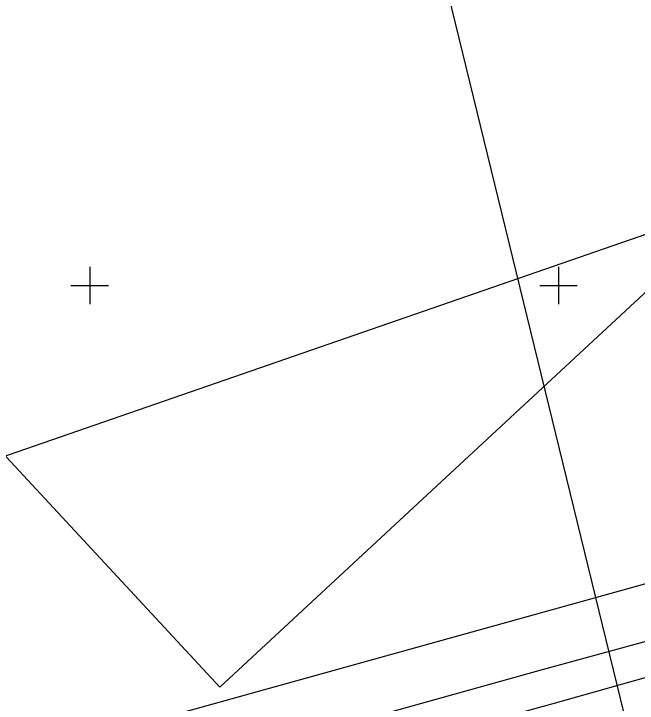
# Model space of a CAD drawing. Extents: x 647603 to 650850, y 6482647 to 6486043.
# Drawn here: x 649291.9 to 649358.4, y 6483305.5 to 6483379 of the extents above; entities that cross this region are included whole.
import ezdxf

# ---------------------------------------------------------------- set-up
doc = ezdxf.new("R2010")
doc.units = 0
for name, color, linetype in [('ABIJOONIS', 7, 'Continuous'), ('PIIR', 7, 'Continuous'), ('TEE', 7, 'Continuous'), ('VORK', 7, 'Continuous'), ('VORMISTUS', 7, 'Continuous')]:
    doc.layers.add(name, color=color, linetype=linetype)

msp = doc.modelspace()

# ---------------------------------------------------------------- linework, layer by layer
at = {"layer": 'ABIJOONIS'}
msp.add_lwpolyline([(649021.978, 6483208.416), (649048.053, 6483217.124), (649072.77, 6483225.111), (649095.651, 6483232.439), (649119.76, 6483240.163), (649143.299, 6483247.265), (649166.724, 6483254.355), (649191.746, 6483261.598), (649220.22, 6483269.506), (649247.382, 6483277.157), (649272.948, 6483284.019), (649297.274, 6483291.064), (649316.481, 6483296.381), (649349.432, 6483305.434), (649373.089, 6483312.126), (649409.312, 6483321.8), (649443.212, 6483330.874), (649473.815, 6483339.129), (649501.334, 6483346.489)], dxfattribs=at)
at = {"layer": 'PIIR'}
msp.add_lwpolyline([(649030.89, 6483443.72), (649195.93, 6483497.36), (649207.24, 6483501.6), (649221.37, 6483489), (649237.86, 6483475.28), (649259.51, 6483459.39), (649287.8, 6483440.33), (649308.21, 6483427), (649382.93, 6483380.95), (649423.23, 6483355.02), (649435.44, 6483346.12), (649437.44, 6483339.23), (649387.45, 6483326), (649170.5, 6483265.73), (649069.04, 6483234.18), (648944.67, 6483191.88)], dxfattribs=at)
at = {"layer": 'TEE'}
msp.add_lwpolyline([(649317.075, 6483300.357), (649348.297, 6483309.041), (649371.951, 6483315.535)], dxfattribs=at)
at = {"layer": 'VORK'}
for p, q in [((649300, 6483352), (649300, 6483348)), ((649350, 6483352), (649350, 6483348)), ((649298, 6483350), (649302, 6483350)), ((649348, 6483350), (649352, 6483350))]:
    msp.add_line(p, q, dxfattribs=at)
at = {"layer": 'VORMISTUS'}
for points in [[(649179.563, 6483451.955), (649284.76, 6483549.555), (649419.089, 6483404.772), (649313.892, 6483307.172)], [(649365.043, 6483271.481), (649330.983, 6483410.88), (649896.352, 6483549.019), (649930.412, 6483409.619)], [(648865.728, 6483032.791), (648818.793, 6483168.398), (649368.782, 6483358.757), (649415.717, 6483223.15)]]:
    msp.add_lwpolyline(points, close=True, dxfattribs=at)

doc.saveas('drawing.dxf')
